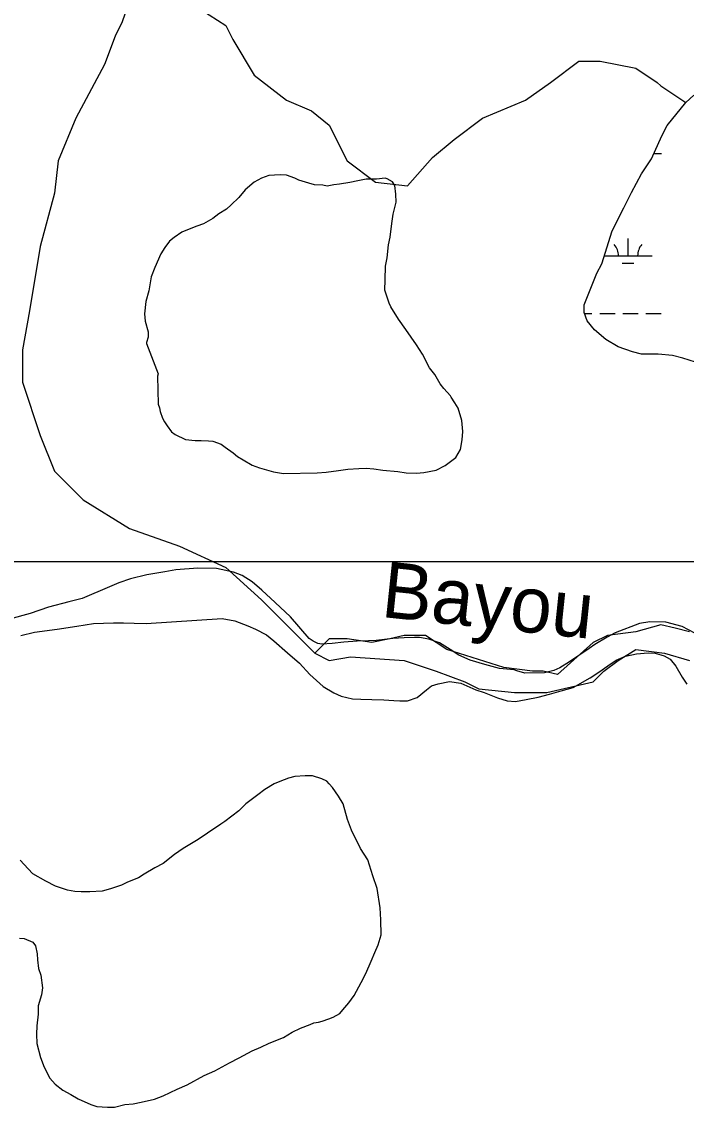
# Model space of a CAD drawing. Extents: x 3250478 to 3288318, y 788638 to 816472.
# Drawn here: x 3282274 to 3283655, y 798942 to 801197 of the extents above; entities that cross this region are included whole.
import ezdxf

# ---------------------------------------------------------------- set-up
doc = ezdxf.new("R2010")
doc.units = 0
for name, color, linetype in [('V-GRID-MAJR', 7, 'Continuous'), ('V-RIVR-IDEN', 7, 'Continuous'), ('V-SITE-VEGE', 7, 'Continuous'), ('V-TOPO-SHOR', 7, 'Continuous'), ('V-WETL-SWMP', 7, 'Continuous')]:
    doc.layers.add(name, color=color, linetype=linetype)

msp = doc.modelspace()

# ---------------------------------------------------------------- linework, layer by layer
at = {"layer": 'V-GRID-MAJR'}
msp.add_spline([(3254640.8, 800084.8), (3259879.3, 800081.4), (3265117.8, 800078.7), (3270356.3, 800076.8), (3275594.8, 800075.6), (3280833.3, 800075.3), (3286071.8, 800075.6)], degree=3, dxfattribs=at)
at = {"layer": 'V-SITE-VEGE'}
for p, q in [((3282787.4, 800877.1), (3282772.3, 800871.5)), ((3282811.1, 800878.6), (3282787.4, 800877.1)), ((3282824.1, 800877.7), (3282811.1, 800878.6)), ((3282841.5, 800871.5), (3282824.1, 800877.7)), ((3282757.3, 800863.7), (3282738.2, 800847.2)), ((3282772.3, 800871.5), (3282757.3, 800863.7)), ((3282850.2, 800867.4), (3282841.5, 800871.5)), ((3282870.8, 800861.2), (3282850.2, 800867.4)), ((3282882.7, 800858.2), (3282870.8, 800861.2)), ((3282900, 800857.4), (3282882.7, 800858.2)), ((3282908.7, 800855.4), (3282900, 800857.4)), ((3282922.7, 800857.7), (3282908.7, 800855.4)), ((3282934.6, 800859), (3282922.7, 800857.7)), ((3282956.1, 800862.6), (3282934.6, 800859)), ((3282972.2, 800866.1), (3282956.1, 800862.6)), ((3282989.5, 800869.6), (3282972.2, 800866.1)), ((3283011.1, 800870), (3282989.5, 800869.6)), ((3283029.4, 800871.4), (3283011.1, 800870)), ((3283033.7, 800870.3), (3283029.4, 800871.4)), ((3283044.6, 800864), (3283033.7, 800870.3)), ((3283049.1, 800856.6), (3283044.6, 800864)), ((3283051.6, 800838.2), (3283049.1, 800856.6)), ((3282725.5, 800831.9), (3282709.5, 800816.5)), ((3282738.2, 800847.2), (3282725.5, 800831.9)), ((3283051.8, 800822), (3283051.6, 800838.2)), ((3282699.9, 800807.7), (3282683.9, 800797.7)), ((3282709.5, 800816.5), (3282699.9, 800807.7)), ((3283045.7, 800797.1), (3283051.8, 800822)), ((3282671.1, 800787.8), (3282651.8, 800776.7)), ((3282683.9, 800797.7), (3282671.1, 800787.8)), ((3283042.8, 800777.6), (3283045.7, 800797.1)), ((3282606.7, 800759.7), (3282590.7, 800748.7)), ((3282618.6, 800764.2), (3282606.7, 800759.7)), ((3282637.9, 800772.1), (3282618.6, 800764.2)), ((3282651.8, 800776.7), (3282637.9, 800772.1)), ((3283040, 800749.5), (3283042.8, 800777.6)), ((3282581.1, 800740.9), (3282571.6, 800727.8)), ((3282590.7, 800748.7), (3282581.1, 800740.9)), ((3283036, 800733.2), (3283040, 800749.5)), ((3282563.2, 800714.7), (3282550.7, 800686.4)), ((3282571.6, 800727.8), (3282563.2, 800714.7)), ((3283033.2, 800706.2), (3283036, 800733.2)), ((3283030.2, 800688.8), (3283033.2, 800706.2)), ((3282550.7, 800686.4), (3282543.4, 800666.9)), ((3283029.6, 800660.7), (3283030.2, 800688.8)), ((3282543.4, 800666.9), (3282538.5, 800637.6)), ((3283028.9, 800639.1), (3283029.6, 800660.7)), ((3282538.5, 800637.6), (3282532.4, 800615.9)), ((3283037.9, 800612.3), (3283028.9, 800639.1)), ((3282532.4, 800615.9), (3282529.6, 800590)), ((3283041.3, 800604.8), (3283037.9, 800612.3)), ((3283056.8, 800579.1), (3283041.3, 800604.8)), ((3282529.6, 800590), (3282530.9, 800574.9)), ((3283072.3, 800557.7), (3283056.8, 800579.1)), ((3282530.9, 800574.9), (3282536.7, 800552.3)), ((3283094.4, 800525.7), (3283072.3, 800557.7)), ((3282536.8, 800541.5), (3282533.8, 800530.6)), ((3282536.7, 800552.3), (3282536.8, 800541.5)), ((3282533.8, 800530.6), (3282533.8, 800528.5)), ((3282533.8, 800528.5), (3282557.5, 800465.1)), ((3283106.6, 800506.5), (3283094.4, 800525.7)), ((3283121.1, 800477.5), (3283106.6, 800506.5)), ((3283132.2, 800463.7), (3283121.1, 800477.5)), ((3282557.5, 800465.1), (3282556.5, 800460.8)), ((3282556.5, 800460.8), (3282557.5, 800402.5)), ((3283143.3, 800444.4), (3283132.2, 800463.7)), ((3283151, 800434.8), (3283143.3, 800444.4)), ((3283165.3, 800419.9), (3283151, 800434.8)), ((3282557.5, 800402.5), (3282560.8, 800395)), ((3283166.4, 800416.7), (3283165.3, 800419.9)), ((3283174.2, 800404.9), (3283166.4, 800416.7)), ((3283180.8, 800394.3), (3283174.2, 800404.9)), ((3282560.8, 800395), (3282562, 800387.4)), ((3282562, 800387.4), (3282566.6, 800373.5)), ((3283188.8, 800368.5), (3283180.8, 800394.3)), ((3282566.6, 800373.5), (3282571, 800366)), ((3282571, 800366), (3282576.6, 800357.4)), ((3282576.6, 800357.4), (3282585.4, 800344.6)), ((3283190.3, 800345.8), (3283188.8, 800368.5)), ((3282585.4, 800344.6), (3282593.1, 800339.3)), ((3282593.1, 800339.3), (3282614.8, 800328.9)), ((3283189.5, 800328.5), (3283190.3, 800345.8)), ((3282614.8, 800328.9), (3282634.3, 800327)), ((3282634.3, 800327), (3282647.3, 800327.2)), ((3282647.3, 800327.2), (3282662.4, 800326.4)), ((3282662.4, 800326.4), (3282671.1, 800325.5)), ((3282671.1, 800325.5), (3282688.4, 800319.3)), ((3282688.4, 800319.3), (3282697.2, 800312.9)), ((3282697.2, 800312.9), (3282713.6, 800301.3)), ((3283185.5, 800307.9), (3283189.5, 800328.5)), ((3282713.6, 800301.3), (3282722.3, 800293.9)), ((3282722.3, 800293.9), (3282734.3, 800286.5)), ((3282734.3, 800286.5), (3282752.9, 800276)), ((3283153.6, 800275), (3283176, 800291.6)), ((3283176, 800291.6), (3283185.5, 800307.9)), ((3282752.9, 800276), (3282768.1, 800269.8)), ((3282768.1, 800269.8), (3282797.4, 800261.6)), ((3282906.5, 800261.3), (3282932.3, 800264.9)), ((3282932.3, 800264.9), (3282951.7, 800267.4)), ((3282951.7, 800267.4), (3282974.4, 800268.8)), ((3282974.4, 800268.8), (3282989.5, 800269.1)), ((3282989.5, 800269.1), (3283005.7, 800268.3)), ((3283005.7, 800268.3), (3283024.1, 800265.3)), ((3283024.1, 800265.3), (3283055.5, 800262.6)), ((3283109.6, 800260.2), (3283135.4, 800265)), ((3283135.4, 800265), (3283153.6, 800275)), ((3282797.4, 800261.6), (3282818, 800258.7)), ((3282818, 800258.7), (3282888.1, 800259.9)), ((3282888.1, 800259.9), (3282906.5, 800261.3)), ((3283055.5, 800262.6), (3283072.8, 800259.6)), ((3283072.8, 800259.6), (3283094.5, 800258.9)), ((3283094.5, 800258.9), (3283109.6, 800260.2)), ((3282640.2, 800061.9), (3282594.7, 800058)), ((3282679.2, 800061.1), (3282640.2, 800061.9)), ((3282714, 800053.5), (3282679.2, 800061.1)), ((3282500.4, 800039.5), (3282475.8, 800031.1)), ((3282534.1, 800047.6), (3282500.4, 800039.5)), ((3282571.4, 800054.3), (3282534.1, 800047.6)), ((3282594.7, 800058), (3282571.4, 800054.3)), ((3282731.9, 800046.4), (3282714, 800053.5)), ((3282753.1, 800033.4), (3282731.9, 800046.4)), ((3282456.8, 800023), (3282399.7, 799998.9)), ((3282475.8, 800031.1), (3282456.8, 800023)), ((3282772.9, 800016.2), (3282753.1, 800033.4)), ((3282800.5, 799990.2), (3282772.9, 800016.2)), ((3282399.7, 799998.9), (3282372, 799991.5)), ((3282330.2, 799980.6), (3282291.6, 799967.8)), ((3282372, 799991.5), (3282330.2, 799980.6)), ((3282832.9, 799960.7), (3282800.5, 799990.2)), ((3282291.6, 799967.8), (3282248.8, 799955.9)), ((3282423.5, 799946.9), (3282465.1, 799948.2)), ((3282465.1, 799948.2), (3282485.4, 799948.3)), ((3282485.4, 799948.3), (3282507.7, 799947.4)), ((3282532.6, 799946.6), (3282690.5, 799956.9)), ((3282690.5, 799956.9), (3282717, 799952.2)), ((3282717, 799952.2), (3282744.2, 799941.8)), ((3282871.2, 799915.7), (3282832.9, 799960.7)), ((3283579.1, 799950.6), (3283557.9, 799946.9)), ((3283612.6, 799949.6), (3283579.1, 799950.6)), ((3283646.3, 799940.4), (3283612.6, 799949.6)), ((3282272.7, 799922.1), (3282300.9, 799929)), ((3282300.9, 799929), (3282347.8, 799935)), ((3282347.8, 799935), (3282388.7, 799941.3)), ((3282388.7, 799941.3), (3282423.5, 799946.9)), ((3282507.7, 799947.4), (3282532.6, 799946.6)), ((3282744.2, 799941.8), (3282760.1, 799935.2)), ((3282760.1, 799935.2), (3282782.8, 799923.2)), ((3283507.3, 799927.1), (3283490.3, 799918.5)), ((3283557.9, 799946.9), (3283507.3, 799927.1)), ((3283672.6, 799926.5), (3283646.3, 799940.4)), ((3282782.8, 799923.2), (3282798.3, 799911)), ((3282798.3, 799911), (3282826.5, 799886)), ((3282880, 799910.4), (3282871.2, 799915.7)), ((3282889.3, 799905.6), (3282880, 799910.4)), ((3282897.9, 799903.8), (3282889.3, 799905.6)), ((3282919.2, 799905), (3282897.9, 799903.8)), ((3282943.5, 799908.2), (3282919.2, 799905)), ((3282971.3, 799910.1), (3282943.5, 799908.2)), ((3282994.6, 799910.8), (3282971.3, 799910.1)), ((3283010.8, 799911.8), (3282994.6, 799910.8)), ((3283045.1, 799915.8), (3283010.8, 799911.8)), ((3283068.9, 799917.1), (3283045.1, 799915.8)), ((3283090.2, 799917.7), (3283068.9, 799917.1)), ((3283100.4, 799917.5), (3283090.2, 799917.7)), ((3283120.3, 799914), (3283100.4, 799917.5)), ((3283142.3, 799906.6), (3283120.3, 799914)), ((3283164, 799893), (3283142.3, 799906.6)), ((3283464.9, 799903.1), (3283453, 799894.6)), ((3283490.3, 799918.5), (3283464.9, 799903.1)), ((3282826.5, 799886), (3282851.5, 799864.4)), ((3283182.1, 799881.4), (3283164, 799893)), ((3283206.2, 799871), (3283182.1, 799881.4)), ((3283453, 799894.6), (3283412.2, 799867)), ((3283528.5, 799879.1), (3283551.2, 799883.8)), ((3283551.2, 799883.8), (3283575.4, 799886.1)), ((3283575.4, 799886.1), (3283590.2, 799885)), ((3283590.2, 799885), (3283609.1, 799879.5)), ((3282851.5, 799864.4), (3282872.5, 799840.7)), ((3283236.4, 799861.7), (3283206.2, 799871)), ((3283267.1, 799853.5), (3283236.4, 799861.7)), ((3283412.2, 799867), (3283392.3, 799854.7)), ((3283473.2, 799845.5), (3283492.1, 799859.2)), ((3283492.1, 799859.2), (3283509, 799870.4)), ((3283509, 799870.4), (3283528.5, 799879.1)), ((3283609.1, 799879.5), (3283621.5, 799872.8)), ((3283621.5, 799872.8), (3283633.1, 799857.9)), ((3283633.1, 799857.9), (3283646.4, 799835.5)), ((3282872.5, 799840.7), (3282900.6, 799816.2)), ((3283297.1, 799850.4), (3283267.1, 799853.5)), ((3283302.7, 799848.5), (3283297.1, 799850.4)), ((3283319.1, 799843.4), (3283302.7, 799848.5)), ((3283360.2, 799844.6), (3283319.1, 799843.4)), ((3283379.8, 799849.3), (3283360.2, 799844.6)), ((3283392.3, 799854.7), (3283379.8, 799849.3)), ((3283455.3, 799833.8), (3283473.2, 799845.5)), ((3283646.4, 799835.5), (3283656, 799821)), ((3282900.6, 799816.2), (3282922.3, 799802.6)), ((3283114.8, 799809.4), (3283125.2, 799817.3)), ((3283125.2, 799817.3), (3283139.2, 799821.8)), ((3283139.2, 799821.8), (3283162.9, 799826.6)), ((3283162.9, 799826.6), (3283186.4, 799823.2)), ((3283186.4, 799823.2), (3283217.7, 799808.9)), ((3283394.7, 799807.1), (3283419.9, 799814)), ((3283419.9, 799814), (3283455.3, 799833.8)), ((3282922.3, 799802.6), (3282938.2, 799796)), ((3282938.2, 799796), (3282961.7, 799790.6)), ((3282961.7, 799790.6), (3282979, 799789.6)), ((3283075.9, 799785.9), (3283095.5, 799793.1)), ((3283095.5, 799793.1), (3283114.8, 799809.4)), ((3283217.7, 799808.9), (3283234.6, 799803.4)), ((3283234.6, 799803.4), (3283262.8, 799792.5)), ((3283262.8, 799792.5), (3283282.8, 799786.5)), ((3283322.3, 799788.7), (3283347, 799794)), ((3283347, 799794), (3283370.6, 799800.3)), ((3283370.6, 799800.3), (3283394.7, 799807.1)), ((3282979, 799789.6), (3283001.3, 799789.3)), ((3283001.3, 799789.3), (3283026.7, 799788)), ((3283026.7, 799788), (3283047.5, 799787.1)), ((3283047.5, 799787.1), (3283059.7, 799786)), ((3283059.7, 799786), (3283075.9, 799785.9)), ((3283282.8, 799786.5), (3283300.1, 799785)), ((3283300.1, 799785), (3283322.3, 799788.7)), ((3282798.7, 799614.1), (3282779.5, 799601.9)), ((3282810.5, 799618.6), (3282798.7, 799614.1)), ((3282828.8, 799625.4), (3282810.5, 799618.6)), ((3282841.7, 799628.8), (3282828.8, 799625.4)), ((3282863.3, 799630.3), (3282841.7, 799628.8)), ((3282878.4, 799630.5), (3282863.3, 799630.3)), ((3282897.9, 799624.4), (3282878.4, 799630.5)), ((3282907.8, 799619.1), (3282897.9, 799624.4)), ((3282913.2, 799613.8), (3282907.8, 799619.1)), ((3282919.8, 799606.4), (3282913.2, 799613.8)), ((3282764.6, 799590.9), (3282740, 799572.1)), ((3282779.5, 799601.9), (3282764.6, 799590.9)), ((3282932, 799588.2), (3282919.8, 799606.4)), ((3282942, 799572.1), (3282932, 799588.2)), ((3282740, 799572.1), (3282725.1, 799557.8)), ((3282951.2, 799539.9), (3282942, 799572.1)), ((3282725.1, 799557.8), (3282696.3, 799535.7)), ((3282687.8, 799530.2), (3282660, 799511.4)), ((3282696.3, 799535.7), (3282687.8, 799530.2)), ((3282959.1, 799517.3), (3282951.2, 799539.9)), ((3282640.8, 799498.1), (3282609.8, 799479.3)), ((3282660, 799511.4), (3282640.8, 799498.1)), ((3282978.1, 799479.8), (3282959.1, 799517.3)), ((3282609.8, 799479.3), (3282591.6, 799467.1)), ((3282993.6, 799456.3), (3282978.1, 799479.8)), ((3282287.5, 799437.3), (3282271, 799455.4)), ((3282591.6, 799467.1), (3282568.1, 799448.3)), ((3283003.8, 799423), (3282993.6, 799456.3)), ((3282297.4, 799426.7), (3282287.5, 799437.3)), ((3282551, 799439.4), (3282528.5, 799426.1)), ((3282568.1, 799448.3), (3282551, 799439.4)), ((3282324.6, 799412), (3282297.4, 799426.7)), ((3282344.2, 799401.5), (3282324.6, 799412)), ((3282494.2, 799409.3), (3282481.4, 799403.7)), ((3282516.8, 799418.3), (3282494.2, 799409.3)), ((3282528.5, 799426.1), (3282516.8, 799418.3)), ((3283012.9, 799396.2), (3283003.8, 799423)), ((3282369.2, 799393.3), (3282344.2, 799401.5)), ((3282384.4, 799390.3), (3282369.2, 799393.3)), ((3282397.4, 799389.4), (3282384.4, 799390.3)), ((3282415.7, 799389.7), (3282397.4, 799389.4)), ((3282441.6, 799391.2), (3282415.7, 799389.7)), ((3282458.8, 799395.8), (3282441.6, 799391.2)), ((3282481.4, 799403.7), (3282458.8, 799395.8)), ((3283019, 799356.3), (3283012.9, 799396.2)), ((3283020.4, 799331.5), (3283019, 799356.3)), ((3283020.9, 799300.2), (3283020.4, 799331.5)), ((3283014.8, 799279.5), (3283020.9, 799300.2)), ((3282269.3, 799293.3), (3282279, 799292.4)), ((3282279, 799292.4), (3282297.5, 799285.2)), ((3282297.5, 799285.2), (3282303, 799277.7)), ((3282303, 799277.7), (3282306.6, 799260.5)), ((3283007.5, 799263.2), (3283014.8, 799279.5)), ((3282306.6, 799260.5), (3282306.8, 799248.6)), ((3283000.2, 799245.8), (3283007.5, 799263.2)), ((3282306.8, 799248.6), (3282309.2, 799230.3)), ((3282309.2, 799230.3), (3282313.8, 799216.3)), ((3282988.8, 799219.7), (3283000.2, 799245.8)), ((3282313.8, 799216.3), (3282317.4, 799190.4)), ((3282979.4, 799201.2), (3282988.8, 799219.7)), ((3282317.4, 799190.4), (3282315.5, 799175.3)), ((3282964.7, 799174), (3282979.4, 799201.2)), ((3282315.5, 799175.3), (3282308.3, 799152.5)), ((3282941.4, 799144.4), (3282954.1, 799158.7)), ((3282954.1, 799158.7), (3282964.7, 799174)), ((3282308.3, 799152.5), (3282308.6, 799135.2)), ((3282921.1, 799129), (3282935, 799136.8)), ((3282935, 799136.8), (3282941.4, 799144.4)), ((3282308.6, 799135.2), (3282305.7, 799111.4)), ((3282853.4, 799106.3), (3282873.8, 799114.2)), ((3282873.8, 799114.2), (3282881.3, 799117.5)), ((3282881.3, 799117.5), (3282891, 799118.8)), ((3282891, 799118.8), (3282898.6, 799121)), ((3282898.6, 799121), (3282912.5, 799125.6)), ((3282912.5, 799125.6), (3282921.1, 799129)), ((3282305.7, 799111.4), (3282304.9, 799094.1)), ((3282304.9, 799094.1), (3282305.3, 799074.7)), ((3282818.1, 799087.3), (3282836.3, 799098.4)), ((3282836.3, 799098.4), (3282853.4, 799106.3)), ((3282305.3, 799074.7), (3282313.3, 799045.6)), ((3282770.9, 799067.1), (3282788.1, 799075)), ((3282788.1, 799075), (3282818.1, 799087.3)), ((3282725.9, 799044.8), (3282752.7, 799059.3)), ((3282752.7, 799059.3), (3282770.9, 799067.1)), ((3282313.3, 799045.6), (3282321.2, 799025.2)), ((3282321.2, 799025.2), (3282332.4, 799002.7)), ((3282675.6, 799018), (3282705.6, 799034.7)), ((3282705.6, 799034.7), (3282725.9, 799044.8)), ((3282332.4, 799002.7), (3282343.4, 798990)), ((3282617.7, 798989), (3282653.1, 799008)), ((3282653.1, 799008), (3282675.6, 799018)), ((3282343.4, 798990), (3282359.8, 798977.3)), ((3282568.4, 798965.5), (3282597.4, 798980)), ((3282597.4, 798980), (3282617.7, 798989)), ((3282359.8, 798977.3), (3282376.1, 798968.9)), ((3282376.1, 798968.9), (3282391.4, 798959.4)), ((3282391.4, 798959.4), (3282417.5, 798948)), ((3282522.2, 798952.9), (3282550.2, 798958.8)), ((3282550.2, 798958.8), (3282568.4, 798965.5)), ((3282417.5, 798948), (3282430.5, 798943.8)), ((3282430.5, 798943.8), (3282452.2, 798942)), ((3282452.2, 798942), (3282467.3, 798942.3)), ((3282467.3, 798942.3), (3282488.8, 798948)), ((3282488.8, 798948), (3282506, 798949.4)), ((3282506, 798949.4), (3282522.2, 798952.9))]:
    msp.add_line(p, q, dxfattribs=at)
at = {"layer": 'V-TOPO-SHOR'}
for points in [[(3282505.5, 801263.2), (3282483.2, 801196.5), (3282468.4, 801166.9), (3282446.2, 801107.6), (3282386.9, 800996.5), (3282349.9, 800907.6), (3282342.5, 800840.9), (3282312.8, 800729.7), (3282290.6, 800596.4), (3282275.8, 800514.9), (3282275.8, 800448.2), (3282312.8, 800337), (3282342.5, 800262.9), (3282401.7, 800203.7), (3282498.1, 800144.4), (3282601.8, 800107.4), (3282698.1, 800062.9), (3282772.2, 799996.2), (3282883.3, 799885.1)], [(3282594.4, 801255.8), (3282698.1, 801189.1), (3282712.9, 801159.5), (3282757.4, 801085.4), (3282824.1, 801033.5), (3282875.9, 801011.3), (3282913, 800981.7), (3282950, 800907.6), (3283009.3, 800863.1), (3283076, 800855.7), (3283127.9, 800915), (3283172.3, 800952), (3283231.6, 800996.5), (3283320.5, 801033.5), (3283372.4, 801070.6), (3283431.6, 801115), (3283476.1, 801115), (3283550.2, 801100.2), (3283594.6, 801070.6), (3283602.1, 801063.2), (3283653.7, 801029.2)], [(3283661.3, 799929.5), (3283631.7, 799936.9), (3283602.1, 799944.3), (3283550.2, 799929.5), (3283490.9, 799922.1), (3283461.3, 799907.3), (3283387.2, 799840.6), (3283357.5, 799848), (3283335.3, 799848), (3283276, 799855.4), (3283157.5, 799892.5), (3283113, 799922.1), (3283068.6, 799922.1), (3283038.9, 799914.7), (3283001.9, 799907.3), (3282950, 799914.7), (3282913, 799914.7), (3282883.3, 799885.1), (3282913, 799870.3), (3282957.4, 799877.7), (3283068.6, 799870.3), (3283135.3, 799848), (3283194.5, 799825.8), (3283224.2, 799811), (3283298.3, 799803.6), (3283365, 799803.6), (3283461.3, 799825.8), (3283483.5, 799848), (3283513.1, 799870.3), (3283550.2, 799892.5), (3283609.5, 799885.1), (3283661.3, 799870.3)]]:
    msp.add_lwpolyline(points, dxfattribs=at)
at = {"layer": 'V-WETL-SWMP'}
for p, q in [((3283587.8, 800923.1), (3283603, 800923.1)), ((3283533.8, 800710.5), (3283533.8, 800746.5)), ((3283484.5, 800710.6), (3283583.8, 800710.5)), ((3283521.8, 800695.1), (3283545.8, 800695.1)), ((3283443.2, 800590.5), (3283458.9, 800590.5)), ((3283474.9, 800590.5), (3283506.9, 800590.5)), ((3283522.9, 800590.5), (3283554.9, 800590.5)), ((3283570.9, 800590.5), (3283602.9, 800590.4))]:
    msp.add_line(p, q, dxfattribs=at)
msp.add_lwpolyline([(3283673.8, 800489.6), (3283648, 800497.7), (3283626.2, 800503.6), (3283596.3, 800506.3), (3283562, 800506.3), (3283542.8, 800510.8), (3283513.4, 800521.4), (3283487.8, 800536.8), (3283464.4, 800556.7), (3283448.6, 800575.2), (3283442.5, 800592.4), (3283442.8, 800608.9), (3283469.1, 800674.3), (3283479.1, 800693.6), (3283500.9, 800762.6), (3283525.4, 800810), (3283541, 800842.2), (3283562.1, 800880.9), (3283582.7, 800911.8), (3283604.2, 800959.5), (3283615, 800981.2), (3283653.7, 801029.2), (3283670.8, 801044)], dxfattribs=at)
for centre, start, end in [((3283478.6, 800711), 359.2115, 40.7552), ((3283589, 800711), 139.2115, 180.7552)]:
    msp.add_arc(centre, 35.2, start, end, dxfattribs=at)

# ---------------------------------------------------------------- texts
at = {"layer": 'V-RIVR-IDEN'}
msp.add_text('Bayou', height=116, rotation=354.0233, dxfattribs=at).set_placement((3283018.7, 799960.7))

doc.saveas('drawing.dxf')
